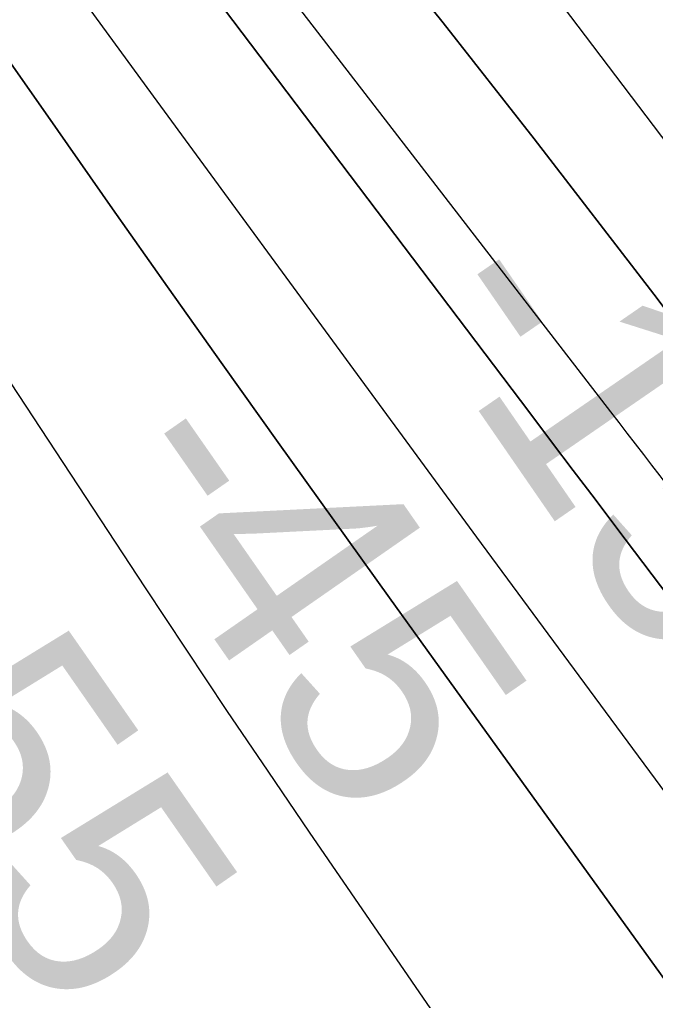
# Model space of a CAD drawing. Extents: x 3892998 to 3931244, y 278583 to 304547.
# Drawn here: x 3907093.3 to 3907276.5, y 299177.4 to 299460.2 of the extents above; entities that cross this region are included whole.
import ezdxf

# ---------------------------------------------------------------- set-up
doc = ezdxf.new("R2010")
doc.units = 0
for name, color, linetype in [('V-RIVR-EDGE', 7, 'Continuous'), ('V-RIVR-RANG', 7, 'Continuous'), ('V-TOPO-DPTH', 7, 'Continuous'), ('V-TOPO-MAJR', 7, 'Continuous'), ('V-TOPO-MINR', 7, 'Continuous')]:
    doc.layers.add(name, color=color, linetype=linetype)

msp = doc.modelspace()

# ---------------------------------------------------------------- linework, layer by layer
at = {"layer": 'V-RIVR-EDGE'}
msp.add_spline([(3905881.273634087, 301307.9157032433), (3905886.578547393, 301301.5844102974), (3905888.5737484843, 301301.57947673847), (3905898.222976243, 301303.8833658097), (3905910.2089834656, 301309.8393677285), (3905913.540896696, 301312.4914132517), (3905913.548297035, 301315.4842148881), (3905908.901050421, 301318.8210616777), (3905896.276288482, 301323.5077767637), (3905888.967951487, 301326.51866811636), (3905887.3176178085, 301331.51078214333), (3905887.0007072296, 301337.8297411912), (3905889.6749537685, 301343.47623287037), (3905890.0157098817, 301346.80074576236), (3905889.696332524, 301352.12210426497), (3905879.112818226, 301375.4257626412), (3905875.4911289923, 301390.0662821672), (3905875.5190858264, 301401.3724216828), (3905877.546355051, 301414.33629521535), (3905879.655027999, 301460.2209867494), (3905876.4078075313, 301491.81989328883), (3905869.8130508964, 301514.44861751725), (3905857.9068028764, 301540.7483665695), (3905843.6563750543, 301560.4032011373), (3905808.5007378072, 301598.0666478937), (3905805.523559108, 301604.3921850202), (3905804.8782263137, 301612.37463390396), (3905806.233028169, 301622.3473503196), (3905808.5681631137, 301625.3343961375), (3905812.2276763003, 301625.9904183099), (3905814.8640988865, 301616.34036829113), (3905817.504632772, 301608.3529858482), (3905823.1420795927, 301602.02087064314), (3905832.0982834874, 301593.02026471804), (3905838.407375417, 301589.34677311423), (3905843.7106442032, 301582.3504131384), (3905850.3350021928, 301571.69289545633), (3905856.6416273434, 301567.0218033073), (3905862.9490747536, 301562.68324467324), (3905868.579943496, 301553.6908613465), (3905884.459326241, 301520.3980413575), (3905896.3762636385, 301498.4212280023), (3905907.3030008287, 301479.439683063), (3905910.6209356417, 301476.4386588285), (3905915.609760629, 301476.75885844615), (3905917.6164733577, 301481.4093940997), (3905924.2794775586, 301486.3809516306), (3905932.596926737, 301488.02306271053), (3905943.237176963, 301487.6642168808), (3905957.532006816, 301485.96619213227), (3905972.1552588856, 301482.60467754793), (3905980.4431067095, 301472.2755820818), (3905990.409245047, 301468.260512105), (3905996.3948483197, 301468.24571142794), (3906003.3714740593, 301465.56817585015), (3906007.6870094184, 301462.5646848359), (3906014.3171232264, 301454.2349017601), (3906022.935037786, 301442.90738348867), (3906035.5310206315, 301426.5819953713), (3906045.1366686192, 301411.26160813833), (3906050.4103360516, 301392.29404161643), (3906054.7061371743, 301381.309746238), (3906063.9825406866, 301367.3203153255), (3906071.584764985, 301348.67952649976), (3906074.5216529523, 301326.0598471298), (3906074.799917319, 301304.1118128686), (3906070.716599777, 301266.54539277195), (3906064.346660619, 301245.61140425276), (3906056.65152096, 301226.6759058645), (3906051.974672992, 301218.04154610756), (3906040.322021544, 301212.4172554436), (3906020.33876476, 301199.830317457), (3906010.0228254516, 301196.86300587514), (3905995.071151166, 301201.8880102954), (3905980.139211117, 301214.89381907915), (3905968.866784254, 301228.5556500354), (3905965.2154936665, 301231.22496301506), (3905961.2250914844, 301231.234830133), (3905958.890778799, 301228.5803178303), (3905956.8561092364, 301212.6236426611), (3905957.173019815, 301206.30468361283), (3905962.1388215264, 301197.3139448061), (3905976.3933606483, 301179.3217778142), (3905986.003942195, 301165.9965916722), (3906010.86172985, 301132.68157066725), (3906025.1179134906, 301115.35447070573), (3906036.0586290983, 301102.0259955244), (3906046.340855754, 301091.3594329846), (3906051.9667909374, 301080.37184856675), (3906078.4683341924, 301039.4044454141), (3906101.6757881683, 301011.0815384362), (3906120.23928457, 300987.4256123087), (3906133.8230008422, 300967.1073552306), (3906158.0231218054, 300936.7867803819), (3906167.9777485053, 300928.11624119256), (3906173.633285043, 300929.09986332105), (3906177.9570429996, 300929.42170745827), (3906179.610665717, 300925.7597274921), (3906179.927576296, 300919.4407684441), (3906179.9111310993, 300912.7900981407), (3906183.216732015, 300904.80107117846), (3906191.1646459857, 300891.4799963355), (3906198.779204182, 300877.8272102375), (3906214.6947663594, 300859.1658649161), (3906230.9329949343, 300836.5132951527), (3906271.0363441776, 300782.5433722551), (3906292.5729079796, 300750.8992414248), (3906302.8551346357, 300740.23267888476), (3906314.4526946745, 300723.5772240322), (3906333.6796135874, 300699.25458635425), (3906348.5951084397, 300679.5981072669), (3906352.90406572, 300673.9343481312), (3906364.1986935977, 300669.2509220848), (3906370.5143636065, 300668.23769860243), (3906374.8266099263, 300663.9040735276), (3906376.8086548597, 300658.5786037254), (3906375.7888532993, 300649.60266559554), (3906375.7781639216, 300645.2797298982), (3906384.7245006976, 300632.28872179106), (3906391.362014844, 300626.9517403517), (3906396.6677504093, 300620.9529809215), (3906411.9018003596, 300595.64260981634), (3906425.492916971, 300578.3171543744), (3906447.038525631, 300550.33089221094), (3906467.5865337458, 300522.34709682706), (3906495.7597894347, 300485.0334510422), (3906524.2705121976, 300449.7141840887), (3906543.8209197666, 300421.7328554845), (3906555.4250578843, 300407.73766875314), (3906556.7543696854, 300407.40184619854), (3906561.0797721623, 300408.3887573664), (3906566.7303751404, 300407.3771784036), (3906579.690959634, 300404.0197751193), (3906585.3506074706, 300406.6660648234), (3906595.0319033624, 300421.9387609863), (3906595.04259274, 300426.2616966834), (3906595.0475262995, 300428.2568977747), (3906592.726369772, 300430.92292171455), (3906586.4082329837, 300430.9385446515), (3906579.421740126, 300429.6256780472), (3906574.1110710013, 300433.62923638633), (3906560.551200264, 300463.59096540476), (3906551.9530199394, 300482.8992880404), (3906551.9653538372, 300487.8872907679), (3906556.294867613, 300490.53686951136), (3906560.9577371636, 300493.5181595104), (3906566.628896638, 300500.8199184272), (3906570.958410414, 300503.4694971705), (3906580.2644152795, 300501.4512728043), (3906592.237266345, 300502.08673848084), (3906600.560471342, 300506.056584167), (3906601.900472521, 300510.04369730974), (3906603.8973181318, 300510.703830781), (3906608.221076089, 300511.0256749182), (3906612.88230112, 300513.34189788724), (3906615.5499695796, 300516.32812144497), (3906625.5383089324, 300521.29145637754), (3906651.4866124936, 300525.5502558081), (3906696.726793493, 300531.75656525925), (3906737.979861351, 300539.30287588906), (3906749.293401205, 300542.26772069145), (3906752.286202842, 300542.2603203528), (3906754.270714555, 300537.93245109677), (3906758.256183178, 300535.92738288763), (3906765.5727427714, 300536.2418266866), (3906783.2109974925, 300541.8513166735), (3906807.5032115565, 300548.7744955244), (3906827.477423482, 300557.7035648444), (3906859.125665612, 300580.9027962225), (3906870.443316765, 300585.53030860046), (3906879.08918816, 300585.5089298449), (3906888.392726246, 300582.4931049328), (3906895.3578403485, 300575.16010014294), (3906896.6739959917, 300569.50374134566), (3906896.328306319, 300564.18402736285), (3906893.6581710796, 300560.20020325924), (3906889.321256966, 300554.55782287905), (3906846.666518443, 300518.084385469), (3906817.007721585, 300492.55248592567), (3906808.333071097, 300480.9351916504), (3906801.6338874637, 300461.33215945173), (3906800.591062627, 300443.0452828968), (3906798.573660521, 300434.0718115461), (3906792.5683230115, 300426.1058078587), (3906784.5768292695, 300421.80260639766), (3906768.927197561, 300413.5279147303), (3906761.2616592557, 300406.5636228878), (3906742.918046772, 300384.6616351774), (3906738.5778436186, 300377.6891207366), (3906738.5720878, 300375.3613861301), (3906749.202470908, 300371.0121381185), (3906761.504566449, 300370.31664747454), (3906768.1461918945, 300366.6423336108), (3906767.80790256, 300364.3154212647), (3906763.1507888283, 300363.66186587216), (3906744.851578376, 300359.71668798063), (3906735.5348841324, 300357.4119766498), (3906729.85796884, 300347.7824831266), (3906729.1723453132, 300339.4707897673), (3906724.5144093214, 300338.4847008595), (3906711.215535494, 300339.515191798), (3906700.2295955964, 300334.5543236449), (3906684.5791416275, 300325.9470984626), (3906667.5919755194, 300314.68289419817), (3906660.599726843, 300311.0422929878), (3906654.6116567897, 300310.059493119), (3906650.627832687, 300312.7296283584), (3906649.9726327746, 300316.72167506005), (3906646.3270980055, 300321.7187226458), (3906637.37500541, 300332.3819961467), (3906633.0775597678, 300342.7012244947), (3906632.760649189, 300349.02018354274), (3906635.7633179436, 300353.00318538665), (3906641.1068774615, 300362.300967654), (3906641.119211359, 300367.2889703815), (3906638.469632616, 300371.6184841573), (3906631.491362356, 300373.63095270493), (3906624.1731582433, 300372.65144187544), (3906620.1770002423, 300370.33357438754), (3906617.4986424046, 300363.0244151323), (3906616.1471295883, 300354.3818327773), (3906616.117528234, 300342.41062623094), (3906616.760394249, 300333.430576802), (3906620.4009954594, 300326.4383281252), (3906627.356242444, 300315.1149211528), (3906639.622980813, 300300.12048935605), (3906651.2295857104, 300287.12290317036), (3906659.192300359, 300279.78743160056), (3906664.8264581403, 300272.1251823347), (3906672.441838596, 300258.8049297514), (3906679.4020191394, 300249.4767238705), (3906692.337113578, 300235.81078161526), (3906700.2965391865, 300227.1451759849), (3906712.2266327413, 300210.4888988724), (3906717.188323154, 300199.83549248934), (3906724.4917265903, 300194.8294000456), (3906728.1430171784, 300192.16008706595), (3906738.4170212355, 300178.1681893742), (3906748.6836249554, 300161.18349004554), (3906782.819460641, 300114.5441051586), (3906815.968385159, 300072.2301227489), (3906844.1399963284, 300034.2514099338), (3906875.6352981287, 299995.5994074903), (3906887.567036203, 299979.608197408), (3906925.694918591, 299933.6240124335), (3906951.2218845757, 299901.9700144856), (3906975.422005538, 299871.64943963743), (3907000.9481492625, 299839.66290817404), (3907037.0865863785, 299796.0113913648), (3907068.5835326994, 299758.02445595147), (3907070.238799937, 299755.02754301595), (3907069.564688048, 299751.37131886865), (3907069.5572877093, 299748.3785172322), (3907074.5272007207, 299741.0504460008), (3907088.7825621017, 299723.39081252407), (3907106.3558582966, 299702.73015481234), (3907131.545357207, 299669.08177803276), (3907153.0926103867, 299641.76058289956), (3907174.9699303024, 299613.44096496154), (3907195.5204051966, 299586.45477012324), (3907213.4130787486, 299560.4727539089), (3907232.9717089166, 299535.8167604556), (3907245.8903581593, 299515.500147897), (3907253.850606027, 299507.16707578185), (3907259.818119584, 299499.8365377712), (3907264.4489210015, 299489.84902067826), (3907270.754723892, 299484.84539501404), (3907286.339397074, 299466.849938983), (3907300.9281142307, 299449.5220167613), (3907314.8575201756, 299434.52347366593), (3907332.7575940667, 299411.5342590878), (3907344.7024882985, 299400.8635852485), (3907355.646492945, 299388.8652441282), (3907368.5692534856, 299370.21129914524), (3907378.839968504, 299354.8892673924), (3907384.4700149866, 299345.56435055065), (3907395.7490199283, 299334.5627877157), (3907412.991427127, 299314.5680192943), (3907424.93056554, 299301.5696108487), (3907432.547590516, 299288.91442529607), (3907439.1735930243, 299278.9219746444), (3907449.449241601, 299265.59514398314), (3907461.0583132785, 299253.5951583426), (3907476.3129197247, 299236.59812511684), (3907491.889370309, 299215.27733393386), (3907503.4762409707, 299194.2989433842), (3907522.697404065, 299167.64857109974), (3907526.6787613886, 299163.980835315), (3907535.9831217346, 299161.29754391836), (3907552.6032194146, 299158.59616280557), (3907562.2475136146, 299158.9048507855), (3907568.906406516, 299162.2137407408), (3907577.579412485, 299173.1659679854), (3907582.922972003, 299182.4637502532), (3907598.922404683, 299197.7208234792), (3907617.9146390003, 299212.9704963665), (3907638.5580292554, 299223.5605887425), (3907646.5561010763, 299230.52405832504), (3907649.564525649, 299236.83479477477), (3907650.579393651, 299243.8155318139), (3907650.5884385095, 299247.473400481), (3907648.9331712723, 299250.4703134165), (3907646.2745476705, 299251.1419585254), (3907620.966643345, 299236.90550912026), (3907584.663754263, 299214.0503228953), (3907582.3327306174, 299212.72594465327), (3907580.674174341, 299214.3927235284), (3907576.0844859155, 299241.00691637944), (3907572.838909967, 299273.27088994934), (3907562.960753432, 299312.8670460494), (3907555.7165527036, 299341.8155515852), (3907551.7672635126, 299358.4520944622), (3907551.4659758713, 299371.08919029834), (3907553.500645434, 299387.04586546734), (3907562.1991414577, 299408.3066316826), (3907554.913827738, 299420.6284614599), (3907545.3229804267, 299441.9344519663), (3907544.6727140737, 299447.9216997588), (3907544.6858702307, 299453.2422360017), (3907547.3527164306, 299455.8959260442), (3907551.6822302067, 299458.5455047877), (3907555.007565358, 299458.53728218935), (3907561.6467240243, 299453.86536778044), (3907589.8553368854, 299430.85066314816), (3907607.4459005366, 299417.173209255), (3907613.7533479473, 299412.83465062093), (3907618.076283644, 299412.82396124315), (3907620.743129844, 299415.4776512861), (3907622.4238871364, 299422.7892773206), (3907622.7679322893, 299427.44392427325), (3907630.0886031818, 299429.4210356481), (3907638.3953629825, 299426.74021103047), (3907642.3594528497, 299416.0892714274), (3907645.0090315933, 299411.7597576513), (3907648.3310777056, 299410.4214009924), (3907653.3182581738, 299410.07653357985), (3907660.6339955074, 299410.05844386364), (3907665.6145978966, 299407.0533083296), (3907667.929998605, 299402.05954978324), (3907673.199554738, 299381.4293156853), (3907677.473154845, 299361.4666153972), (3907683.090045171, 299346.82116231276), (3907682.0776439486, 299340.83802581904), (3907677.0657956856, 299331.20688777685), (3907676.382638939, 299323.8927949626), (3907677.686460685, 299313.24843343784), (3907684.3058851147, 299300.5957146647), (3907691.935243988, 299292.9285318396), (3907703.56733894, 299290.2394846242), (3907715.5459458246, 299293.20268490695), (3907722.5406612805, 299297.84088666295), (3907727.5566208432, 299309.13469228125), (3907733.566069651, 299318.76336354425), (3907743.2284535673, 299326.3877888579), (3907763.555755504, 299343.62937379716), (3907798.211599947, 299372.8068081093), (3907809.211518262, 299383.42074602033), (3907811.554053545, 299389.4005934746), (3907814.5682339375, 299398.03906453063), (3907819.901104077, 299403.0139111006), (3907830.5528659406, 299407.31053448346), (3907848.187831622, 299411.5898904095), (3907857.506170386, 299414.55966877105), (3907861.839795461, 299418.8719150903), (3907863.5180859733, 299425.18594057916), (3907871.1885578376, 299434.1454335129), (3907885.173877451, 299441.75916944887), (3907890.517436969, 299451.0569517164), (3907896.1894187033, 299458.691244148), (3907906.175291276, 299462.6569785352), (3907915.1536961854, 299462.63477751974), (3907930.1029036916, 299456.6121725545), (3907950.017912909, 299441.59882878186), (3907965.9252524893, 299419.6121483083), (3907972.5479659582, 299408.289563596), (3907971.861520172, 299399.64533672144), (3907968.189673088, 299394.0013118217), (3907945.8449690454, 299367.78625553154), (3907916.183705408, 299341.2567554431), (3907897.8713387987, 299331.99104130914), (3907883.214374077, 299321.7186817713), (3907871.2160329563, 299310.7746771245), (3907864.8765174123, 299302.1444286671), (3907861.1906919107, 299290.8473340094), (3907858.1304649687, 299263.5869861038), (3907856.102373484, 299250.290579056), (3907851.4271700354, 299242.32128632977), (3907848.099368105, 299241.3319083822), (3907840.79103111, 299244.3427997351), (3907833.8094718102, 299245.0251342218), (3907825.822089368, 299242.38460033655), (3907812.5100593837, 299238.09455503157), (3907797.5254947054, 299229.81821884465), (3907785.1937978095, 299218.54250294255), (3907776.851680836, 299206.92438640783), (3907774.83510099, 299198.28344857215), (3907773.1304981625, 299181.32835059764), (3907772.1041185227, 299169.692144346), (3907764.7563130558, 299156.741426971), (3907752.753038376, 299143.80222123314), (3907739.7595634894, 299133.85828391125), (3907727.7784898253, 299129.89748308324), (3907719.450351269, 299123.93243630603), (3907711.7881020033, 299118.2982785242), (3907703.116740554, 299108.0111183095), (3907697.44558108, 299100.7093593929), (3907690.781754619, 299095.4052683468), (3907679.473970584, 299094.76815815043), (3907667.486318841, 299088.14708920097), (3907656.830445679, 299082.1877982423), (3907651.481952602, 299070.89481488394), (3907647.7969493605, 299059.9302537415), (3907648.4291259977, 299046.627268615), (3907651.059792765, 299034.6494839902), (3907657.3606620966, 299027.65065723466), (3907657.6668832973, 299017.00876248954), (3907661.2959728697, 299005.36104460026), (3907662.947128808, 299000.70146408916), (3907670.5822435, 298995.3620158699), (3907676.8946244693, 298993.0186583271), (3907682.529604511, 298985.68894257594), (3907684.500960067, 298976.0405370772), (3907694.100029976, 298958.0598817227), (3907712.677504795, 298940.05702535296), (3907730.929846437, 298925.0477928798), (3907743.5430967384, 298915.7056085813), (3907752.15607774, 298902.38288921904), (3907753.7726987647, 298883.7569010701), (3907755.742409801, 298873.44342854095), (3907759.6958102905, 298858.4695532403), (3907765.661679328, 298850.4739481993), (3907775.614661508, 298841.13834197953), (3907776.930817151, 298835.4819831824), (3907775.9241717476, 298831.826581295), (3907777.9062166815, 298826.50111149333), (3907785.193174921, 298814.84434874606), (3907821.644411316, 298763.211205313), (3907835.905528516, 298747.8793064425), (3907843.5406432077, 298742.5398582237), (3907845.5218658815, 298736.8818549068), (3907845.17124265, 298729.56693983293), (3907849.4579989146, 298714.92477578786), (3907860.3830915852, 298695.27816381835), (3907872.9807189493, 298679.6178427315), (3907888.545657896, 298653.64158233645), (3907898.1529504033, 298638.9862621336)], degree=3, dxfattribs=at)
at = {"layer": 'V-TOPO-DPTH'}
for points in [[(3906760.8301551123, 299919.5139956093), (3907104.298910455, 299428.224459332), (3907120.10968934, 299405.6818074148), (3907135.9658324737, 299383.1712122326), (3907151.890021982, 299360.70870215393), (3907167.859575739, 299338.2782488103), (3907183.876943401, 299315.881730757), (3907199.9126976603, 299293.4984022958), (3907215.976031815, 299271.13485822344), (3907232.057752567, 299248.78450374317), (3907326.8615827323, 299117.1974157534), (3907383.344368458, 299038.66011753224), (3907439.7387181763, 298960.05948119), (3907496.0004138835, 298881.3638376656), (3907552.1736735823, 298802.6048560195), (3907655.0997458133, 298658.037300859), (3907659.7631175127, 298651.52875498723), (3907664.4524544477, 298645.0390903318), (3907669.180739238, 298638.57774750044), (3907673.934989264, 298632.13528588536)], [(3906760.8301551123, 299919.5139956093), (3907104.298910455, 299428.224459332), (3907120.10968934, 299405.6818074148), (3907135.9658324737, 299383.1712122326), (3907151.890021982, 299360.70870215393), (3907167.859575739, 299338.2782488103), (3907183.876943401, 299315.881730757), (3907199.9126976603, 299293.4984022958), (3907215.976031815, 299271.13485822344), (3907232.057752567, 299248.78450374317), (3907326.8615827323, 299117.1974157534), (3907383.344368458, 299038.66011753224), (3907439.7387181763, 298960.05948119), (3907496.0004138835, 298881.3638376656), (3907552.1736735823, 298802.6048560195), (3907655.0997458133, 298658.037300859), (3907659.7631175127, 298651.52875498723), (3907664.4524544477, 298645.0390903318), (3907669.180739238, 298638.57774750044), (3907673.934989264, 298632.13528588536)], [(3907683.3029619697, 298687.0051997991), (3907621.4324582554, 298772.29197599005), (3907583.386236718, 298824.59869349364), (3907545.25222985, 298876.84116284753), (3907506.9865449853, 298928.9872599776), (3907468.6330747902, 298981.06910895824), (3907257.526214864, 299266.98426417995), (3907241.3134528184, 299288.9682363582), (3907225.117291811, 299310.96441768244), (3907208.9460323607, 299332.9789127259), (3907192.791373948, 299355.0056169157), (3907132.928141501, 299436.7254105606), (3907086.971545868, 299499.70593401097), (3907041.1712495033, 299562.7994745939), (3906995.6054020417, 299626.06254087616), (3906950.1958538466, 299689.4386242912), (3906789.4502106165, 299914.6656602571)], [(3907683.3029619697, 298687.0051997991), (3907621.4324582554, 298772.29197599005), (3907583.386236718, 298824.59869349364), (3907545.25222985, 298876.84116284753), (3907506.9865449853, 298928.9872599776), (3907468.6330747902, 298981.06910895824), (3907257.526214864, 299266.98426417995), (3907241.3134528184, 299288.9682363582), (3907225.117291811, 299310.96441768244), (3907208.9460323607, 299332.9789127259), (3907192.791373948, 299355.0056169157), (3907132.928141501, 299436.7254105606), (3907086.971545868, 299499.70593401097), (3907041.1712495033, 299562.7994745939), (3906995.6054020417, 299626.06254087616), (3906950.1958538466, 299689.4386242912), (3906789.4502106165, 299914.6656602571)], [(3906918.5204243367, 299818.24914183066), (3906988.6528333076, 299730.2141107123), (3907021.211285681, 299689.9311146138), (3907054.1436055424, 299649.9606087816), (3907087.636726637, 299610.4588383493), (3907121.5037152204, 299571.2695581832), (3907133.6887466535, 299557.369118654), (3907161.4234058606, 299525.1016005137), (3907188.7313148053, 299492.4838117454), (3907215.3990983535, 299459.34061703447), (3907241.6401316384, 299425.8471516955), (3907276.0679988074, 299381.011893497), (3907284.7397893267, 299369.6468370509), (3907293.3649630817, 299358.24673471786), (3907301.9202116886, 299346.794063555), (3907310.428843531, 299335.3063465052), (3907694.545175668, 298813.3697063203)], [(3907691.9798013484, 298735.0312089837), (3907417.989404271, 299109.6050994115), (3907390.784462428, 299146.6042586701), (3907363.4577235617, 299183.5127720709), (3907335.9482891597, 299220.285316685), (3907308.3170577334, 299256.9672154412), (3907265.436270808, 299313.6009430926), (3907259.154714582, 299321.8984700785), (3907252.8740046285, 299330.19663748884), (3907246.594564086, 299338.4957655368), (3907240.3159698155, 299346.795534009), (3907043.048361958, 299607.60801721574), (3906999.5259026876, 299665.4764813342), (3906956.2141973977, 299723.50136885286), (3906913.2186230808, 299781.7608914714)], [(3906913.2186230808, 299781.7608914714), (3906956.2141973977, 299723.50136885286), (3906999.5259026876, 299665.4764813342), (3907043.048361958, 299607.60801721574), (3907240.3159698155, 299346.795534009), (3907246.594564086, 299338.4957655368), (3907252.8740046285, 299330.19663748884), (3907259.154714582, 299321.8984700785), (3907265.436270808, 299313.6009430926), (3907308.3170577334, 299256.9672154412), (3907335.9482891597, 299220.285316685), (3907363.4577235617, 299183.5127720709), (3907390.784462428, 299146.6042586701), (3907417.989404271, 299109.6050994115), (3907691.9798013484, 298735.0312089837)]]:
    msp.add_lwpolyline(points, dxfattribs=at)
at = {"layer": 'V-TOPO-MAJR'}
msp.add_lwpolyline([(3908021.945262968, 298108.87049281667), (3907662.7206392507, 298544.2155223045), (3907637.302848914, 298575.40151241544), (3907612.1392444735, 298606.7887750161), (3907587.3569188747, 298638.47794635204), (3907562.828779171, 298670.3683901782), (3907538.7271448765, 298702.5801462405), (3907514.9397605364, 298735.018868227), (3907491.623751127, 298767.7980390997), (3907468.6219916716, 298800.8041758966), (3907176.9069583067, 299225.9155356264), (3907164.9526507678, 299243.4513777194), (3907153.0703937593, 299261.03558565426), (3907141.2962125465, 299278.6923423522), (3907129.594081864, 299296.3974648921), (3906864.873287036, 299699.59818754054), (3906841.286560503, 299735.46807731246), (3906817.665965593, 299771.3156161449)], dxfattribs=at)
at = {"layer": 'V-TOPO-MINR'}
for points in [[(3907673.934989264, 298632.13528588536), (3907669.180739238, 298638.57774750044), (3907664.4524544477, 298645.0390903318), (3907659.7631175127, 298651.52875498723), (3907655.0997458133, 298658.037300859), (3907552.1736735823, 298802.6048560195), (3907496.0004138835, 298881.3638376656), (3907439.7387181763, 298960.05948119), (3907383.344368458, 299038.66011753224), (3907326.8615827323, 299117.1974157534), (3907232.057752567, 299248.78450374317), (3907215.976031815, 299271.13485822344), (3907199.9126976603, 299293.4984022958), (3907183.876943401, 299315.881730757), (3907167.859575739, 299338.2782488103), (3907151.890021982, 299360.70870215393), (3907135.9658324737, 299383.1712122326), (3907120.10968934, 299405.6818074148), (3907104.298910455, 299428.224459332), (3906760.8301551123, 299919.5139956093)], [(3907683.3029619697, 298687.0051997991), (3907621.4324582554, 298772.29197599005), (3907583.386236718, 298824.59869349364), (3907545.25222985, 298876.84116284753), (3907506.9865449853, 298928.9872599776), (3907468.6330747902, 298981.06910895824), (3907257.526214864, 299266.98426417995), (3907241.3134528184, 299288.9682363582), (3907225.117291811, 299310.96441768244), (3907208.9460323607, 299332.9789127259), (3907192.791373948, 299355.0056169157), (3907132.928141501, 299436.7254105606), (3907086.971545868, 299499.70593401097), (3907041.1712495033, 299562.7994745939), (3906995.6054020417, 299626.06254087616), (3906950.1958538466, 299689.4386242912), (3906789.4502106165, 299914.6656602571)], [(3907694.545175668, 298813.3697063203), (3907310.428843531, 299335.3063465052), (3907301.9202116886, 299346.794063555), (3907293.3649630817, 299358.24673471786), (3907284.7397893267, 299369.6468370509), (3907276.0679988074, 299381.011893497), (3907241.6401316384, 299425.8471516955), (3907215.3990983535, 299459.34061703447), (3907188.7313148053, 299492.4838117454), (3907161.4234058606, 299525.1016005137), (3907133.6887466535, 299557.369118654), (3907121.5037152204, 299571.2695581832), (3907087.636726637, 299610.4588383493), (3907054.1436055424, 299649.9606087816), (3907021.211285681, 299689.9311146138), (3906988.6528333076, 299730.2141107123), (3906918.5204243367, 299818.24914183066)], [(3907691.9798013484, 298735.0312089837), (3907417.989404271, 299109.6050994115), (3907390.784462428, 299146.6042586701), (3907363.4577235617, 299183.5127720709), (3907335.9482891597, 299220.285316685), (3907308.3170577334, 299256.9672154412), (3907265.436270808, 299313.6009430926), (3907259.154714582, 299321.8984700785), (3907252.8740046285, 299330.19663748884), (3907246.594564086, 299338.4957655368), (3907240.3159698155, 299346.795534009), (3907043.048361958, 299607.60801721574), (3906999.5259026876, 299665.4764813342), (3906956.2141973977, 299723.50136885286), (3906913.2186230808, 299781.7608914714)], [(3907681.3203181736, 298879.5321903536), (3907626.4009302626, 298954.2746923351), (3907571.485738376, 299029.0202768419), (3907516.576840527, 299103.77048513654), (3907461.672138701, 299178.5237759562), (3907351.6005906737, 299328.40049517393), (3907334.464462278, 299351.62655346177), (3907317.260632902, 299374.8021247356), (3907299.9552520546, 299397.90196548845), (3907282.5821702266, 299420.9513192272), (3907188.8607100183, 299544.7281496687), (3907144.046626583, 299601.66410739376), (3907097.8618717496, 299657.4207194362), (3907049.6211098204, 299711.4083129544), (3907000.0096764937, 299764.2165607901)], [(3907696.6532025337, 298762.2533407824), (3907282.513663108, 299322.43969468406), (3907280.1979239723, 299325.55285911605), (3907277.8700226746, 299328.6568461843), (3907275.523878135, 299331.7470672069), (3907273.165571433, 299334.8281108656), (3907270.797836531, 299337.90203525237), (3907268.429693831, 299340.9756453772), (3907266.0609394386, 299344.0487841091), (3907263.6917772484, 299347.1216085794), (3906978.8052876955, 299716.5458911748), (3906947.5615670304, 299757.3475712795)]]:
    msp.add_lwpolyline(points, dxfattribs=at)

# ---------------------------------------------------------------- texts
at = {"layer": 'V-RIVR-RANG'}
for s, height, rotation, p in [('-15', 67.00000000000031, 304.5783257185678, (3907204.8191821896, 299377.5496425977)), ('-45', 67.00000000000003, 304.8606388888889, (3907114.608922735, 299331.5271921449)), ('-55', 67.00000000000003, 304.8606388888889, (3907031.2077490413, 299276.30373536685))]:
    msp.add_text(s, height=height, rotation=rotation, dxfattribs=at).set_placement(p)

doc.saveas('drawing.dxf')
